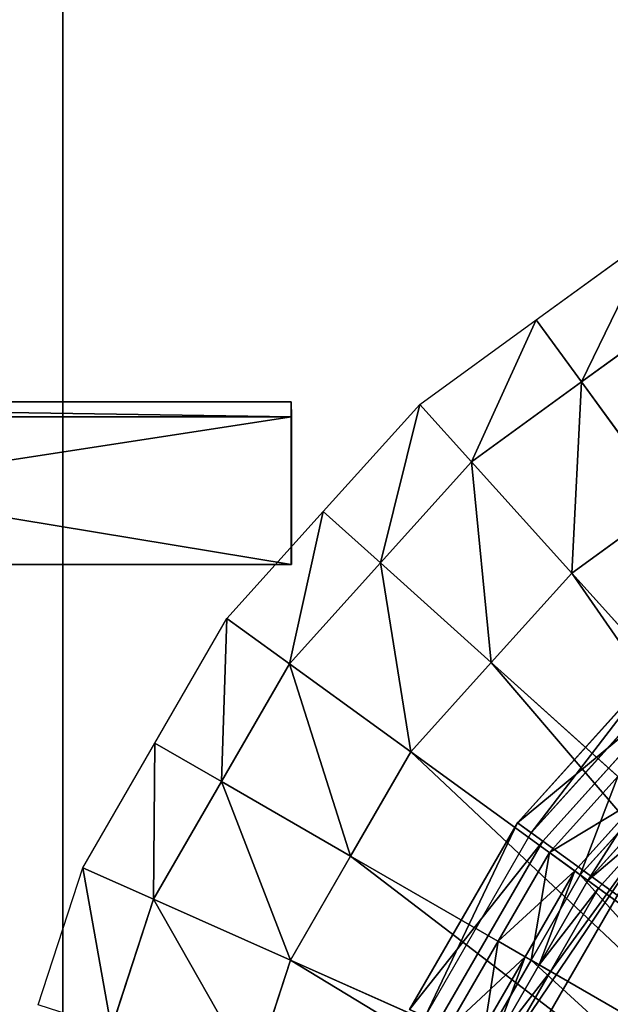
# Model space of a CAD drawing. Extents: x 0 to 31, y 0 to 21.2.
# Tile 543 of 574: x 23 to 24.2, y 16.7 to 18.6. Entities that reach past the tile are written whole.
import ezdxf

# ---------------------------------------------------------------- set-up
doc = ezdxf.new("R2010")
doc.units = 0
doc.header["$MEASUREMENT"] = 0
doc.layers.get('0').update_dxf_attribs({"color": 13, "linetype": 'CONTINUOUS'})
for name, color, linetype in [('CAST_IRON', 250, 'CONTINUOUS'), ('GALVANIZED_METAL', 252, 'CONTINUOUS'), ('GRATES', 250, 'CONTINUOUS'), ('STAINLESS_STEEL', 252, 'CONTINUOUS')]:
    doc.layers.add(name, color=color, linetype=linetype)

# ---------------------------------------------------------------- blocks, each defined once
blk = doc.blocks.new('NGM5058UC_TRADECAD_DXF')
at = {"layer": 'CAST_IRON', "color": 0}
for p, q in [((7.5831, 8.55555, -0.18725), (7.5831, 2.72605, -0.18725)), ((7.5831, 8.55555, -0.18725), (7.5831, 2.72605, -0.18725)), ((8.7336, 6.70065, 0.92545), (8.4564, 6.39275, 0.92545)), ((8.7336, 6.70065, 0.92545), (8.4564, 6.39275, 0.92545)), ((8.4829, 6.37355, 0.92545), (8.7555, 6.67635, 0.92545)), ((8.5047, 6.35765, 1.06005), (8.7736, 6.65625, 1.06005)), ((8.5047, 6.35765, 1.06005), (8.7736, 6.65625, 1.06005)), ((8.4564, 6.39275, 0.92545), (8.2492, 6.03405, 0.92545)), ((8.4564, 6.39275, 0.92545), (8.2492, 6.03405, 0.92545)), ((8.4829, 6.37355, 0.92545), (8.4564, 6.39275, 0.92545)), ((8.4829, 6.37355, 0.92545), (8.4564, 6.39275, 0.92545)), ((8.4564, 6.39275, 0.92545), (8.5047, 6.35765, 1.06005)), ((8.4564, 6.39275, 0.92545), (8.5047, 6.35765, 1.06005)), ((8.2792, 6.02065, 0.92545), (8.4829, 6.37355, 0.92545)), ((8.3038, 6.00975, 1.06005), (8.5047, 6.35765, 1.06005)), ((8.3038, 6.00975, 1.06005), (8.5047, 6.35765, 1.06005)), ((8.5047, 6.35765, 1.06005), (10.0596, 5.22805, 1.06005)), ((8.5047, 6.35765, 1.06005), (10.0596, 5.22805, 1.06005))]:
    blk.add_line(p, q, dxfattribs=at)
at = {"layer": 'GRATES', "color": 0}
for p, q in [((8.0218, 7.20175, 1.46245), (6.131, 7.20175, 1.46245)), ((8.0218, 7.20175, 1.46245), (6.131, 7.20175, 1.46245)), ((8.0226, 7.17285, 1.85145), (8.0218, 7.20175, 1.46245)), ((8.0218, 7.20175, 1.46245), (8.0218, 6.88925, 1.46245)), ((8.0218, 7.20175, 1.46245), (8.0218, 6.88925, 1.46245)), ((8.0226, 7.17285, 1.85145), (8.0218, 7.20175, 1.46245)), ((8.0226, 7.17285, 1.85145), (6.1781, 7.17285, 1.85145)), ((8.0226, 7.17285, 1.85145), (6.1781, 7.17285, 1.85145)), ((8.0226, 6.88925, 1.85145), (8.0226, 7.17285, 1.85145)), ((8.0226, 6.88925, 1.85145), (8.0226, 7.17285, 1.85145)), ((8.0218, 6.88925, 1.46245), (6.131, 6.88925, 1.46245)), ((8.0218, 6.88925, 1.46245), (6.131, 6.88925, 1.46245)), ((6.1781, 6.88925, 1.85145), (8.0226, 6.88925, 1.85145)), ((6.1781, 6.88925, 1.85145), (8.0226, 6.88925, 1.85145)), ((8.0218, 6.88925, 1.46245), (8.0226, 6.88925, 1.85145)), ((8.0218, 6.88925, 1.46245), (8.0226, 6.88925, 1.85145))]:
    blk.add_line(p, q, dxfattribs=at)
at = {"layer": 'STAINLESS_STEEL', "color": 0}
for p, q in [((8.4925, 7.35945, -0.22375), (8.7164, 7.52205, -0.22375)), ((8.5793, 7.24005, -0.07745), (8.7906, 7.39355, -0.07745)), ((8.5793, 7.24005, -0.07745), (8.7906, 7.39355, -0.07745)), ((8.2687, 7.19685, -0.22375), (8.4925, 7.35945, -0.22375)), ((8.4925, 7.35945, -0.22375), (8.5793, 7.24005, -0.07745)), ((8.4925, 7.35945, -0.22375), (8.5793, 7.24005, -0.07745)), ((8.368, 7.08655, -0.07745), (8.5793, 7.24005, -0.07745)), ((8.368, 7.08655, -0.07745), (8.5793, 7.24005, -0.07745)), ((8.5793, 7.24005, -0.07745), (8.7476, 7.00845, 0.17945)), ((8.5793, 7.24005, -0.07745), (8.7476, 7.00845, 0.17945)), ((8.0835, 6.99115, -0.22375), (8.2687, 7.19685, -0.22375)), ((8.2687, 7.19685, -0.22375), (8.368, 7.08655, -0.07745)), ((8.2687, 7.19685, -0.22375), (8.368, 7.08655, -0.07745)), ((8.1932, 6.89245, -0.07745), (8.368, 7.08655, -0.07745)), ((8.1932, 6.89245, -0.07745), (8.368, 7.08655, -0.07745)), ((8.368, 7.08655, -0.07745), (8.5606, 6.87255, 0.17945)), ((8.368, 7.08655, -0.07745), (8.5606, 6.87255, 0.17945)), ((8.7476, 7.00845, 0.17945), (8.5606, 6.87255, 0.17945)), ((8.7476, 7.00845, 0.17945), (8.5606, 6.87255, 0.17945)), ((7.8984, 6.78555, -0.22375), (8.0835, 6.99115, -0.22375)), ((8.0835, 6.99115, -0.22375), (8.1932, 6.89245, -0.07745)), ((8.0835, 6.99115, -0.22375), (8.1932, 6.89245, -0.07745)), ((8.0184, 6.69835, -0.07745), (8.1932, 6.89245, -0.07745)), ((8.0184, 6.69835, -0.07745), (8.1932, 6.89245, -0.07745)), ((8.1932, 6.89245, -0.07745), (8.406, 6.70085, 0.17945)), ((8.1932, 6.89245, -0.07745), (8.406, 6.70085, 0.17945)), ((8.5606, 6.87255, 0.17945), (8.406, 6.70085, 0.17945)), ((8.5606, 6.87255, 0.17945), (8.406, 6.70085, 0.17945)), ((8.5606, 6.87255, 0.17945), (9.22, 6.14025, 0.17945)), ((8.5606, 6.87255, 0.17945), (9.22, 6.14025, 0.17945)), ((7.76, 6.54595, -0.22375), (7.8984, 6.78555, -0.22375)), ((7.8984, 6.78555, -0.22375), (8.0184, 6.69835, -0.07745)), ((7.8984, 6.78555, -0.22375), (8.0184, 6.69835, -0.07745)), ((7.8878, 6.47215, -0.07745), (8.0184, 6.69835, -0.07745)), ((7.8878, 6.47215, -0.07745), (8.0184, 6.69835, -0.07745)), ((8.0184, 6.69835, -0.07745), (8.2513, 6.52915, 0.17945)), ((8.0184, 6.69835, -0.07745), (8.2513, 6.52915, 0.17945)), ((8.406, 6.70085, 0.17945), (8.2513, 6.52915, 0.17945)), ((8.406, 6.70085, 0.17945), (8.2513, 6.52915, 0.17945)), ((8.406, 6.70085, 0.17945), (9.1343, 6.04505, 0.17945)), ((8.406, 6.70085, 0.17945), (9.1343, 6.04505, 0.17945)), ((7.6217, 6.30625, -0.22375), (7.76, 6.54595, -0.22375)), ((7.76, 6.54595, -0.22375), (7.8878, 6.47215, -0.07745)), ((7.76, 6.54595, -0.22375), (7.8878, 6.47215, -0.07745)), ((8.2513, 6.52915, 0.17945), (8.1358, 6.32895, 0.17945)), ((8.2513, 6.52915, 0.17945), (8.1358, 6.32895, 0.17945)), ((8.2513, 6.52915, 0.17945), (9.0485, 5.94985, 0.17945)), ((8.2513, 6.52915, 0.17945), (9.0485, 5.94985, 0.17945)), ((7.7572, 6.24595, -0.07745), (7.8878, 6.47215, -0.07745)), ((7.7572, 6.24595, -0.07745), (7.8878, 6.47215, -0.07745)), ((7.8878, 6.47215, -0.07745), (8.1358, 6.32895, 0.17945)), ((7.8878, 6.47215, -0.07745), (8.1358, 6.32895, 0.17945)), ((8.6491, 6.48185, 0.38625), (8.5175, 6.33575, 0.38625)), ((8.6491, 6.48185, 0.38625), (8.5175, 6.33575, 0.38625)), ((8.6936, 6.44185, 0.69075), (8.5662, 6.30035, 0.69075)), ((8.6936, 6.44185, 0.69075), (8.5662, 6.30035, 0.69075)), ((8.7033, 6.43315, 0.33075), (8.5768, 6.29265, 0.33075)), ((8.7033, 6.43315, 0.33075), (8.5768, 6.29265, 0.33075)), ((8.5916, 6.28195, 0.75865), (8.7168, 6.42095, 0.75865)), ((8.5916, 6.28195, 0.75865), (8.7168, 6.42095, 0.75865)), ((8.5916, 6.28195, 0.69075), (8.7168, 6.42095, 0.69075)), ((8.5916, 6.28195, 0.69075), (8.7168, 6.42095, 0.69075)), ((8.7353, 6.40425, 0.92485), (8.3703, 5.77205, 0.92485)), ((8.7353, 6.40425, 0.92485), (8.3703, 5.77205, 0.92485)), ((8.5196, 6.10735, 0.92485), (8.7353, 6.40425, 0.92485)), ((8.5196, 6.10735, 0.92485), (8.7353, 6.40425, 0.92485)), ((8.6119, 6.26715, 0.92485), (8.7353, 6.40425, 0.92485)), ((8.6119, 6.26715, 0.92485), (8.7353, 6.40425, 0.92485)), ((8.1358, 6.32895, 0.17945), (8.0202, 6.12885, 0.17945)), ((8.1358, 6.32895, 0.17945), (8.0202, 6.12885, 0.17945)), ((8.1358, 6.32895, 0.17945), (8.9845, 5.83895, 0.17945)), ((8.1358, 6.32895, 0.17945), (8.9845, 5.83895, 0.17945)), ((8.5175, 6.33575, 0.38625), (8.4192, 6.16535, 0.38625)), ((8.5175, 6.33575, 0.38625), (8.4192, 6.16535, 0.38625)), ((8.5175, 6.33575, 0.38625), (8.5768, 6.29265, 0.33075)), ((8.5175, 6.33575, 0.38625), (8.5768, 6.29265, 0.33075)), ((8.5662, 6.30035, 0.69075), (8.5175, 6.33575, 0.38625)), ((8.5662, 6.30035, 0.69075), (8.5175, 6.33575, 0.38625)), ((7.5362, 6.04315, -0.22375), (7.6217, 6.30625, -0.22375)), ((7.6217, 6.30625, -0.22375), (7.7572, 6.24595, -0.07745)), ((7.6217, 6.30625, -0.22375), (7.7572, 6.24595, -0.07745)), ((8.5662, 6.30035, 0.69075), (8.471, 6.13545, 0.69075)), ((8.5662, 6.30035, 0.69075), (8.471, 6.13545, 0.69075)), ((8.5768, 6.29265, 0.33075), (8.4823, 6.12895, 0.33075)), ((8.5768, 6.29265, 0.33075), (8.4823, 6.12895, 0.33075)), ((8.498, 6.11985, 0.75865), (8.5916, 6.28195, 0.75865)), ((8.498, 6.11985, 0.75865), (8.5916, 6.28195, 0.75865)), ((8.498, 6.11985, 0.69075), (8.5916, 6.28195, 0.69075)), ((8.498, 6.11985, 0.69075), (8.5916, 6.28195, 0.69075)), ((8.5916, 6.28195, 0.69075), (8.5662, 6.30035, 0.69075)), ((8.5916, 6.28195, 0.69075), (8.5662, 6.30035, 0.69075)), ((9.0485, 5.94985, 0.31285), (8.5768, 6.29265, 0.33075)), ((9.0485, 5.94985, 0.31285), (8.5768, 6.29265, 0.33075)), ((8.6119, 6.26715, 0.92485), (8.5916, 6.28195, 0.75865)), ((8.6119, 6.26715, 0.92485), (8.5916, 6.28195, 0.75865)), ((8.5916, 6.28195, 0.75865), (8.5916, 6.28195, 0.69075)), ((8.5916, 6.28195, 0.75865), (8.5916, 6.28195, 0.69075)), ((8.5196, 6.10735, 0.92485), (8.6119, 6.26715, 0.92485)), ((8.5196, 6.10735, 0.92485), (8.6119, 6.26715, 0.92485)), ((7.6765, 5.99755, -0.07745), (7.7572, 6.24595, -0.07745)), ((7.6765, 5.99755, -0.07745), (7.7572, 6.24595, -0.07745)), ((7.7572, 6.24595, -0.07745), (8.0202, 6.12885, 0.17945)), ((7.7572, 6.24595, -0.07745), (8.0202, 6.12885, 0.17945)), ((8.4192, 6.16535, 0.38625), (8.3208, 5.99505, 0.38625)), ((8.4192, 6.16535, 0.38625), (8.3208, 5.99505, 0.38625)), ((8.4192, 6.16535, 0.38625), (8.4823, 6.12895, 0.33075)), ((8.4192, 6.16535, 0.38625), (8.4823, 6.12895, 0.33075)), ((8.471, 6.13545, 0.69075), (8.4192, 6.16535, 0.38625)), ((8.471, 6.13545, 0.69075), (8.4192, 6.16535, 0.38625)), ((8.471, 6.13545, 0.69075), (8.3758, 5.97055, 0.69075)), ((8.471, 6.13545, 0.69075), (8.3758, 5.97055, 0.69075)), ((8.498, 6.11985, 0.69075), (8.471, 6.13545, 0.69075)), ((8.498, 6.11985, 0.69075), (8.471, 6.13545, 0.69075)), ((8.0202, 6.12885, 0.17945), (7.9488, 5.90905, 0.17945)), ((8.0202, 6.12885, 0.17945), (7.9488, 5.90905, 0.17945)), ((8.0202, 6.12885, 0.17945), (8.9205, 5.72805, 0.17945)), ((8.0202, 6.12885, 0.17945), (8.9205, 5.72805, 0.17945)), ((8.4823, 6.12895, 0.33075), (8.3878, 5.96515, 0.33075)), ((8.4823, 6.12895, 0.33075), (8.3878, 5.96515, 0.33075)), ((8.4044, 5.95775, 0.75865), (8.498, 6.11985, 0.75865)), ((8.4044, 5.95775, 0.75865), (8.498, 6.11985, 0.75865)), ((8.4044, 5.95775, 0.69075), (8.498, 6.11985, 0.69075)), ((8.4044, 5.95775, 0.69075), (8.498, 6.11985, 0.69075)), ((8.9845, 5.83895, 0.31285), (8.4823, 6.12895, 0.33075)), ((8.9845, 5.83895, 0.31285), (8.4823, 6.12895, 0.33075)), ((8.5196, 6.10735, 0.92485), (8.498, 6.11985, 0.75865)), ((8.5196, 6.10735, 0.92485), (8.498, 6.11985, 0.75865)), ((8.498, 6.11985, 0.75865), (8.498, 6.11985, 0.69075)), ((8.498, 6.11985, 0.75865), (8.498, 6.11985, 0.69075)), ((8.4273, 5.94755, 0.92485), (8.5196, 6.10735, 0.92485)), ((8.4273, 5.94755, 0.92485), (8.5196, 6.10735, 0.92485))]:
    blk.add_line(p, q, dxfattribs=at)
at = {"layer": 'CAST_IRON', "color": 0}
mesh = blk.add_polyface(dxfattribs=at)
corners = [(6.8973, 8.55555, -0.18725), (7.5831, 2.72605, -0.18725), (6.8794, 2.72605, -0.18725), (7.5831, 8.55555, -0.18725)]
mesh.append_faces([[corners[k] for k in face] for face in [(0, 1, 2), (1, 0, 3)]], dxfattribs={"vtx0": -1, "color": 0})
mesh = blk.add_polyface(dxfattribs=at)
corners = [(10.1441, 8.56815, -0.18725), (7.5831, 2.72605, -0.18725), (7.5831, 8.55555, -0.18725), (10.144, 2.72625, -0.18725)]
mesh.append_faces([[corners[k] for k in face] for face in [(0, 1, 2), (1, 0, 3)]], dxfattribs={"vtx0": -1, "color": 0})
mesh = blk.add_polyface(dxfattribs=at)
corners = [(8.4829, 6.37355, 0.92545), (8.7336, 6.70065, 0.92545), (8.4564, 6.39275, 0.92545), (8.7555, 6.67635, 0.92545)]
mesh.append_faces([[corners[k] for k in face] for face in [(0, 1, 2), (1, 0, 3)]], dxfattribs={"vtx0": -1, "color": 0})
mesh = blk.add_polyface(dxfattribs=at)
corners = [(8.4564, 6.39275, 0.92545), (8.7736, 6.65625, 1.06005), (8.5047, 6.35765, 1.06005), (8.7336, 6.70065, 0.92545)]
mesh.append_faces([[corners[k] for k in face] for face in [(0, 1, 2), (1, 0, 3)]], dxfattribs={"vtx0": -1, "color": 0})
mesh = blk.add_polyface(dxfattribs=at)
corners = [(10.0596, 5.22805, 1.06005), (8.5047, 6.35765, 1.06005), (8.7736, 6.65625, 1.06005)]
mesh.append_faces([[corners[k] for k in face] for face in [(0, 1, 2)]], dxfattribs={"color": 0})
mesh = blk.add_polyface(dxfattribs=at)
corners = [(8.2792, 6.02065, 0.92545), (8.4564, 6.39275, 0.92545), (8.2492, 6.03405, 0.92545), (8.4829, 6.37355, 0.92545)]
mesh.append_faces([[corners[k] for k in face] for face in [(0, 1, 2), (1, 0, 3)]], dxfattribs={"vtx0": -1, "color": 0})
mesh = blk.add_polyface(dxfattribs=at)
corners = [(8.2492, 6.03405, 0.92545), (8.5047, 6.35765, 1.06005), (8.3038, 6.00975, 1.06005), (8.4564, 6.39275, 0.92545)]
mesh.append_faces([[corners[k] for k in face] for face in [(0, 1, 2), (1, 0, 3)]], dxfattribs={"vtx0": -1, "color": 0})
mesh = blk.add_polyface(dxfattribs=at)
corners = [(10.0596, 5.22805, 1.06005), (8.3038, 6.00975, 1.06005), (8.5047, 6.35765, 1.06005)]
mesh.append_faces([[corners[k] for k in face] for face in [(0, 1, 2)]], dxfattribs={"color": 0})
at = {"layer": 'GALVANIZED_METAL', "color": 0}
mesh = blk.add_polyface(dxfattribs=at)
corners = [(-14.2165, -9.41305, -1.89865), (14.216, 9.40775, -1.89865), (-14.3866, -9.24295, -1.89865), (14.386, 9.23775, -1.89865)]
mesh.append_faces([[corners[k] for k in face] for face in [(0, 1, 2), (1, 0, 3)]], dxfattribs={"vtx0": -1, "color": 0})
mesh = blk.add_polyface(dxfattribs=at)
corners = [(14.216, 9.40775, -1.89865), (-14.2165, 9.40775, -1.89865), (-14.3866, -9.24295, -1.89865)]
mesh.append_faces([[corners[k] for k in face] for face in [(0, 1, 2)]], dxfattribs={"color": 0})
mesh = blk.add_polyface(dxfattribs=at)
corners = [(14.386, 9.23775, -1.89865), (-14.2165, -9.41305, -1.89865), (14.2159, -9.41295, -1.89865)]
mesh.append_faces([[corners[k] for k in face] for face in [(0, 1, 2)]], dxfattribs={"color": 0})
at = {"layer": 'GRATES', "color": 0}
mesh = blk.add_polyface(dxfattribs=at)
corners = [(8.0218, 6.88925, 1.46245), (6.131, 7.20175, 1.46245), (6.131, 6.88925, 1.46245), (8.0218, 7.20175, 1.46245)]
mesh.append_faces([[corners[k] for k in face] for face in [(0, 1, 2), (1, 0, 3)]], dxfattribs={"vtx0": -1, "color": 0})
mesh = blk.add_polyface(dxfattribs=at)
corners = [(8.0226, 7.17285, 1.85145), (6.131, 7.20175, 1.46245), (8.0218, 7.20175, 1.46245), (6.1781, 7.17285, 1.85145)]
mesh.append_faces([[corners[k] for k in face] for face in [(0, 1, 2), (1, 0, 3)]], dxfattribs={"vtx0": -1, "color": 0})
mesh = blk.add_polyface(dxfattribs=at)
corners = [(8.0226, 7.17285, 1.85145), (8.0218, 6.88925, 1.46245), (8.0226, 6.88925, 1.85145), (8.0218, 7.20175, 1.46245)]
mesh.append_faces([[corners[k] for k in face] for face in [(0, 1, 2), (1, 0, 3)]], dxfattribs={"vtx0": -1, "color": 0})
mesh = blk.add_polyface(dxfattribs=at)
corners = [(8.0226, 7.17285, 1.85145), (6.1781, 6.88925, 1.85145), (6.1781, 7.17285, 1.85145), (8.0226, 6.88925, 1.85145)]
mesh.append_faces([[corners[k] for k in face] for face in [(0, 1, 2), (1, 0, 3)]], dxfattribs={"vtx0": -1, "color": 0})
mesh = blk.add_polyface(dxfattribs=at)
corners = [(6.1781, 6.88925, 1.85145), (8.0218, 6.88925, 1.46245), (6.131, 6.88925, 1.46245), (8.0226, 6.88925, 1.85145)]
mesh.append_faces([[corners[k] for k in face] for face in [(0, 1, 2), (1, 0, 3)]], dxfattribs={"vtx0": -1, "color": 0})
at = {"layer": 'STAINLESS_STEEL', "color": 0}
mesh = blk.add_polyface(dxfattribs=at)
corners = [(8.7164, 7.52205, -0.22375), (8.5793, 7.24005, -0.07745), (8.4925, 7.35945, -0.22375), (8.7906, 7.39355, -0.07745)]
mesh.append_faces([[corners[k] for k in face] for face in [(0, 1, 2), (1, 0, 3)]], dxfattribs={"vtx0": -1, "color": 0})
mesh = blk.add_polyface(dxfattribs=at)
corners = [(8.7906, 7.39355, -0.07745), (8.7476, 7.00845, 0.17945), (8.5793, 7.24005, -0.07745), (8.9345, 7.14425, 0.17945)]
mesh.append_faces([[corners[k] for k in face] for face in [(0, 1, 2), (1, 0, 3)]], dxfattribs={"vtx0": -1, "color": 0})
mesh = blk.add_polyface(dxfattribs=at)
corners = [(8.4925, 7.35945, -0.22375), (8.368, 7.08655, -0.07745), (8.2687, 7.19685, -0.22375), (8.5793, 7.24005, -0.07745)]
mesh.append_faces([[corners[k] for k in face] for face in [(0, 1, 2), (1, 0, 3)]], dxfattribs={"vtx0": -1, "color": 0})
mesh = blk.add_polyface(dxfattribs=at)
corners = [(8.5793, 7.24005, -0.07745), (8.5606, 6.87255, 0.17945), (8.368, 7.08655, -0.07745), (8.7476, 7.00845, 0.17945)]
mesh.append_faces([[corners[k] for k in face] for face in [(0, 1, 2), (1, 0, 3)]], dxfattribs={"vtx0": -1, "color": 0})
mesh = blk.add_polyface(dxfattribs=at)
corners = [(8.2687, 7.19685, -0.22375), (8.1932, 6.89245, -0.07745), (8.0835, 6.99115, -0.22375), (8.368, 7.08655, -0.07745)]
mesh.append_faces([[corners[k] for k in face] for face in [(0, 1, 2), (1, 0, 3)]], dxfattribs={"vtx0": -1, "color": 0})
mesh = blk.add_polyface(dxfattribs=at)
corners = [(8.368, 7.08655, -0.07745), (8.406, 6.70085, 0.17945), (8.1932, 6.89245, -0.07745), (8.5606, 6.87255, 0.17945)]
mesh.append_faces([[corners[k] for k in face] for face in [(0, 1, 2), (1, 0, 3)]], dxfattribs={"vtx0": -1, "color": 0})
mesh = blk.add_polyface(dxfattribs=at)
corners = [(8.7476, 7.00845, 0.17945), (9.22, 6.14025, 0.17945), (8.5606, 6.87255, 0.17945), (9.3236, 6.21555, 0.17945)]
mesh.append_faces([[corners[k] for k in face] for face in [(0, 1, 2), (1, 0, 3)]], dxfattribs={"vtx0": -1, "color": 0})
mesh = blk.add_polyface(dxfattribs=at)
corners = [(8.0835, 6.99115, -0.22375), (8.0184, 6.69835, -0.07745), (7.8984, 6.78555, -0.22375), (8.1932, 6.89245, -0.07745)]
mesh.append_faces([[corners[k] for k in face] for face in [(0, 1, 2), (1, 0, 3)]], dxfattribs={"vtx0": -1, "color": 0})
mesh = blk.add_polyface(dxfattribs=at)
corners = [(8.1932, 6.89245, -0.07745), (8.2513, 6.52915, 0.17945), (8.0184, 6.69835, -0.07745), (8.406, 6.70085, 0.17945)]
mesh.append_faces([[corners[k] for k in face] for face in [(0, 1, 2), (1, 0, 3)]], dxfattribs={"vtx0": -1, "color": 0})
mesh = blk.add_polyface(dxfattribs=at)
corners = [(8.5606, 6.87255, 0.17945), (9.1343, 6.04505, 0.17945), (8.406, 6.70085, 0.17945), (9.22, 6.14025, 0.17945)]
mesh.append_faces([[corners[k] for k in face] for face in [(0, 1, 2), (1, 0, 3)]], dxfattribs={"vtx0": -1, "color": 0})
mesh = blk.add_polyface(dxfattribs=at)
corners = [(7.8984, 6.78555, -0.22375), (7.8878, 6.47215, -0.07745), (7.76, 6.54595, -0.22375), (8.0184, 6.69835, -0.07745)]
mesh.append_faces([[corners[k] for k in face] for face in [(0, 1, 2), (1, 0, 3)]], dxfattribs={"vtx0": -1, "color": 0})
mesh = blk.add_polyface(dxfattribs=at)
corners = [(8.0184, 6.69835, -0.07745), (8.1358, 6.32895, 0.17945), (7.8878, 6.47215, -0.07745), (8.2513, 6.52915, 0.17945)]
mesh.append_faces([[corners[k] for k in face] for face in [(0, 1, 2), (1, 0, 3)]], dxfattribs={"vtx0": -1, "color": 0})
mesh = blk.add_polyface(dxfattribs=at)
corners = [(8.406, 6.70085, 0.17945), (9.0485, 5.94985, 0.17945), (8.2513, 6.52915, 0.17945), (9.1343, 6.04505, 0.17945)]
mesh.append_faces([[corners[k] for k in face] for face in [(0, 1, 2), (1, 0, 3)]], dxfattribs={"vtx0": -1, "color": 0})
mesh = blk.add_polyface(dxfattribs=at)
corners = [(7.76, 6.54595, -0.22375), (7.7572, 6.24595, -0.07745), (7.6217, 6.30625, -0.22375), (7.8878, 6.47215, -0.07745)]
mesh.append_faces([[corners[k] for k in face] for face in [(0, 1, 2), (1, 0, 3)]], dxfattribs={"vtx0": -1, "color": 0})
mesh = blk.add_polyface(dxfattribs=at)
corners = [(8.2513, 6.52915, 0.17945), (8.9845, 5.83895, 0.17945), (8.1358, 6.32895, 0.17945), (9.0485, 5.94985, 0.17945)]
mesh.append_faces([[corners[k] for k in face] for face in [(0, 1, 2), (1, 0, 3)]], dxfattribs={"vtx0": -1, "color": 0})
mesh = blk.add_polyface(dxfattribs=at)
corners = [(7.8878, 6.47215, -0.07745), (8.0202, 6.12885, 0.17945), (7.7572, 6.24595, -0.07745), (8.1358, 6.32895, 0.17945)]
mesh.append_faces([[corners[k] for k in face] for face in [(0, 1, 2), (1, 0, 3)]], dxfattribs={"vtx0": -1, "color": 0})
mesh = blk.add_polyface(dxfattribs=at)
corners = [(8.5768, 6.29265, 0.33075), (8.6491, 6.48185, 0.38625), (8.5175, 6.33575, 0.38625), (8.7033, 6.43315, 0.33075)]
mesh.append_faces([[corners[k] for k in face] for face in [(0, 1, 2), (1, 0, 3)]], dxfattribs={"vtx0": -1, "color": 0})
mesh = blk.add_polyface(dxfattribs=at)
corners = [(8.5175, 6.33575, 0.38625), (8.6936, 6.44185, 0.69075), (8.5662, 6.30035, 0.69075), (8.6491, 6.48185, 0.38625)]
mesh.append_faces([[corners[k] for k in face] for face in [(0, 1, 2), (1, 0, 3)]], dxfattribs={"vtx0": -1, "color": 0})
mesh = blk.add_polyface(dxfattribs=at)
corners = [(8.6936, 6.44185, 0.69075), (8.5916, 6.28195, 0.69075), (8.5662, 6.30035, 0.69075), (8.7168, 6.42095, 0.69075)]
mesh.append_faces([[corners[k] for k in face] for face in [(0, 1, 2), (1, 0, 3)]], dxfattribs={"vtx0": -1, "color": 0})
mesh = blk.add_polyface(dxfattribs=at)
corners = [(9.0485, 5.94985, 0.31285), (8.7033, 6.43315, 0.33075), (8.5768, 6.29265, 0.33075), (9.1343, 6.04505, 0.31285)]
mesh.append_faces([[corners[k] for k in face] for face in [(0, 1, 2), (1, 0, 3)]], dxfattribs={"vtx0": -1, "color": 0})
mesh = blk.add_polyface(dxfattribs=at)
corners = [(8.5916, 6.28195, 0.75865), (8.7353, 6.40425, 0.92485), (8.6119, 6.26715, 0.92485), (8.7168, 6.42095, 0.75865)]
mesh.append_faces([[corners[k] for k in face] for face in [(0, 1, 2), (1, 0, 3)]], dxfattribs={"vtx0": -1, "color": 0})
mesh = blk.add_polyface(dxfattribs=at)
corners = [(8.7168, 6.42095, 0.69075), (8.5916, 6.28195, 0.75865), (8.5916, 6.28195, 0.69075), (8.7168, 6.42095, 0.75865)]
mesh.append_faces([[corners[k] for k in face] for face in [(0, 1, 2), (1, 0, 3)]], dxfattribs={"vtx0": -1, "color": 0})
mesh = blk.add_polyface(dxfattribs=at)
corners = [(8.3703, 5.77205, 0.92485), (8.7353, 4.05485, 0.92485), (8.294, 5.04605, 0.92485), (8.7353, 6.40425, 0.92485)]
mesh.append_faces([[corners[k] for k in face] for face in [(0, 1, 2), (1, 0, 3)]], dxfattribs={"vtx0": -1, "color": 0})
mesh = blk.add_polyface(dxfattribs=at)
corners = [(8.4273, 5.94755, 0.92485), (8.7353, 6.40425, 0.92485), (8.3703, 5.77205, 0.92485), (8.5196, 6.10735, 0.92485)]
mesh.append_faces([[corners[k] for k in face] for face in [(0, 1, 2), (1, 0, 3)]], dxfattribs={"vtx0": -1, "color": 0})
mesh = blk.add_polyface(dxfattribs=at)
corners = [(8.7353, 6.40425, 0.92485), (8.5196, 6.10735, 0.92485), (8.6119, 6.26715, 0.92485)]
mesh.append_faces([[corners[k] for k in face] for face in [(0, 1, 2)]], dxfattribs={"color": 0})
mesh = blk.add_polyface(dxfattribs=at)
corners = [(8.1358, 6.32895, 0.17945), (8.9205, 5.72805, 0.17945), (8.0202, 6.12885, 0.17945), (8.9845, 5.83895, 0.17945)]
mesh.append_faces([[corners[k] for k in face] for face in [(0, 1, 2), (1, 0, 3)]], dxfattribs={"vtx0": -1, "color": 0})
mesh = blk.add_polyface(dxfattribs=at)
corners = [(8.4823, 6.12895, 0.33075), (8.5175, 6.33575, 0.38625), (8.4192, 6.16535, 0.38625), (8.5768, 6.29265, 0.33075)]
mesh.append_faces([[corners[k] for k in face] for face in [(0, 1, 2), (1, 0, 3)]], dxfattribs={"vtx0": -1, "color": 0})
mesh = blk.add_polyface(dxfattribs=at)
corners = [(8.4192, 6.16535, 0.38625), (8.5662, 6.30035, 0.69075), (8.471, 6.13545, 0.69075), (8.5175, 6.33575, 0.38625)]
mesh.append_faces([[corners[k] for k in face] for face in [(0, 1, 2), (1, 0, 3)]], dxfattribs={"vtx0": -1, "color": 0})
mesh = blk.add_polyface(dxfattribs=at)
corners = [(7.6217, 6.30625, -0.22375), (7.6765, 5.99755, -0.07745), (7.5362, 6.04315, -0.22375), (7.7572, 6.24595, -0.07745)]
mesh.append_faces([[corners[k] for k in face] for face in [(0, 1, 2), (1, 0, 3)]], dxfattribs={"vtx0": -1, "color": 0})
mesh = blk.add_polyface(dxfattribs=at)
corners = [(8.5662, 6.30035, 0.69075), (8.498, 6.11985, 0.69075), (8.471, 6.13545, 0.69075), (8.5916, 6.28195, 0.69075)]
mesh.append_faces([[corners[k] for k in face] for face in [(0, 1, 2), (1, 0, 3)]], dxfattribs={"vtx0": -1, "color": 0})
mesh = blk.add_polyface(dxfattribs=at)
corners = [(8.9845, 5.83895, 0.31285), (8.5768, 6.29265, 0.33075), (8.4823, 6.12895, 0.33075), (9.0485, 5.94985, 0.31285)]
mesh.append_faces([[corners[k] for k in face] for face in [(0, 1, 2), (1, 0, 3)]], dxfattribs={"vtx0": -1, "color": 0})
mesh = blk.add_polyface(dxfattribs=at)
corners = [(8.498, 6.11985, 0.75865), (8.6119, 6.26715, 0.92485), (8.5196, 6.10735, 0.92485), (8.5916, 6.28195, 0.75865)]
mesh.append_faces([[corners[k] for k in face] for face in [(0, 1, 2), (1, 0, 3)]], dxfattribs={"vtx0": -1, "color": 0})
mesh = blk.add_polyface(dxfattribs=at)
corners = [(8.5916, 6.28195, 0.69075), (8.498, 6.11985, 0.75865), (8.498, 6.11985, 0.69075), (8.5916, 6.28195, 0.75865)]
mesh.append_faces([[corners[k] for k in face] for face in [(0, 1, 2), (1, 0, 3)]], dxfattribs={"vtx0": -1, "color": 0})
mesh = blk.add_polyface(dxfattribs=at)
corners = [(7.7572, 6.24595, -0.07745), (7.9488, 5.90905, 0.17945), (7.6765, 5.99755, -0.07745), (8.0202, 6.12885, 0.17945)]
mesh.append_faces([[corners[k] for k in face] for face in [(0, 1, 2), (1, 0, 3)]], dxfattribs={"vtx0": -1, "color": 0})
mesh = blk.add_polyface(dxfattribs=at)
corners = [(8.3878, 5.96515, 0.33075), (8.4192, 6.16535, 0.38625), (8.3208, 5.99505, 0.38625), (8.4823, 6.12895, 0.33075)]
mesh.append_faces([[corners[k] for k in face] for face in [(0, 1, 2), (1, 0, 3)]], dxfattribs={"vtx0": -1, "color": 0})
mesh = blk.add_polyface(dxfattribs=at)
corners = [(8.3208, 5.99505, 0.38625), (8.471, 6.13545, 0.69075), (8.3758, 5.97055, 0.69075), (8.4192, 6.16535, 0.38625)]
mesh.append_faces([[corners[k] for k in face] for face in [(0, 1, 2), (1, 0, 3)]], dxfattribs={"vtx0": -1, "color": 0})
mesh = blk.add_polyface(dxfattribs=at)
corners = [(8.471, 6.13545, 0.69075), (8.4044, 5.95775, 0.69075), (8.3758, 5.97055, 0.69075), (8.498, 6.11985, 0.69075)]
mesh.append_faces([[corners[k] for k in face] for face in [(0, 1, 2), (1, 0, 3)]], dxfattribs={"vtx0": -1, "color": 0})
mesh = blk.add_polyface(dxfattribs=at)
corners = [(8.0202, 6.12885, 0.17945), (8.8809, 5.60625, 0.17945), (7.9488, 5.90905, 0.17945), (8.9205, 5.72805, 0.17945)]
mesh.append_faces([[corners[k] for k in face] for face in [(0, 1, 2), (1, 0, 3)]], dxfattribs={"vtx0": -1, "color": 0})
mesh = blk.add_polyface(dxfattribs=at)
corners = [(8.9205, 5.72805, 0.31285), (8.4823, 6.12895, 0.33075), (8.3878, 5.96515, 0.33075), (8.9845, 5.83895, 0.31285)]
mesh.append_faces([[corners[k] for k in face] for face in [(0, 1, 2), (1, 0, 3)]], dxfattribs={"vtx0": -1, "color": 0})
mesh = blk.add_polyface(dxfattribs=at)
corners = [(8.4044, 5.95775, 0.75865), (8.5196, 6.10735, 0.92485), (8.4273, 5.94755, 0.92485), (8.498, 6.11985, 0.75865)]
mesh.append_faces([[corners[k] for k in face] for face in [(0, 1, 2), (1, 0, 3)]], dxfattribs={"vtx0": -1, "color": 0})
mesh = blk.add_polyface(dxfattribs=at)
corners = [(8.498, 6.11985, 0.69075), (8.4044, 5.95775, 0.75865), (8.4044, 5.95775, 0.69075), (8.498, 6.11985, 0.75865)]
mesh.append_faces([[corners[k] for k in face] for face in [(0, 1, 2), (1, 0, 3)]], dxfattribs={"vtx0": -1, "color": 0})
blk = doc.blocks.new('NGM5058UC_TRADECAD_DWG')
at = {"color": 0}
blk.add_blockref('NGM5058UC_TRADECAD_DXF', (15.5194, 10.62185, 1.89865), dxfattribs=at)

msp = doc.modelspace()

# ---------------------------------------------------------------- block references
at = {"color": 0}
msp.add_blockref('NGM5058UC_TRADECAD_DWG', (0, 0), dxfattribs=at)

doc.saveas('drawing.dxf')
